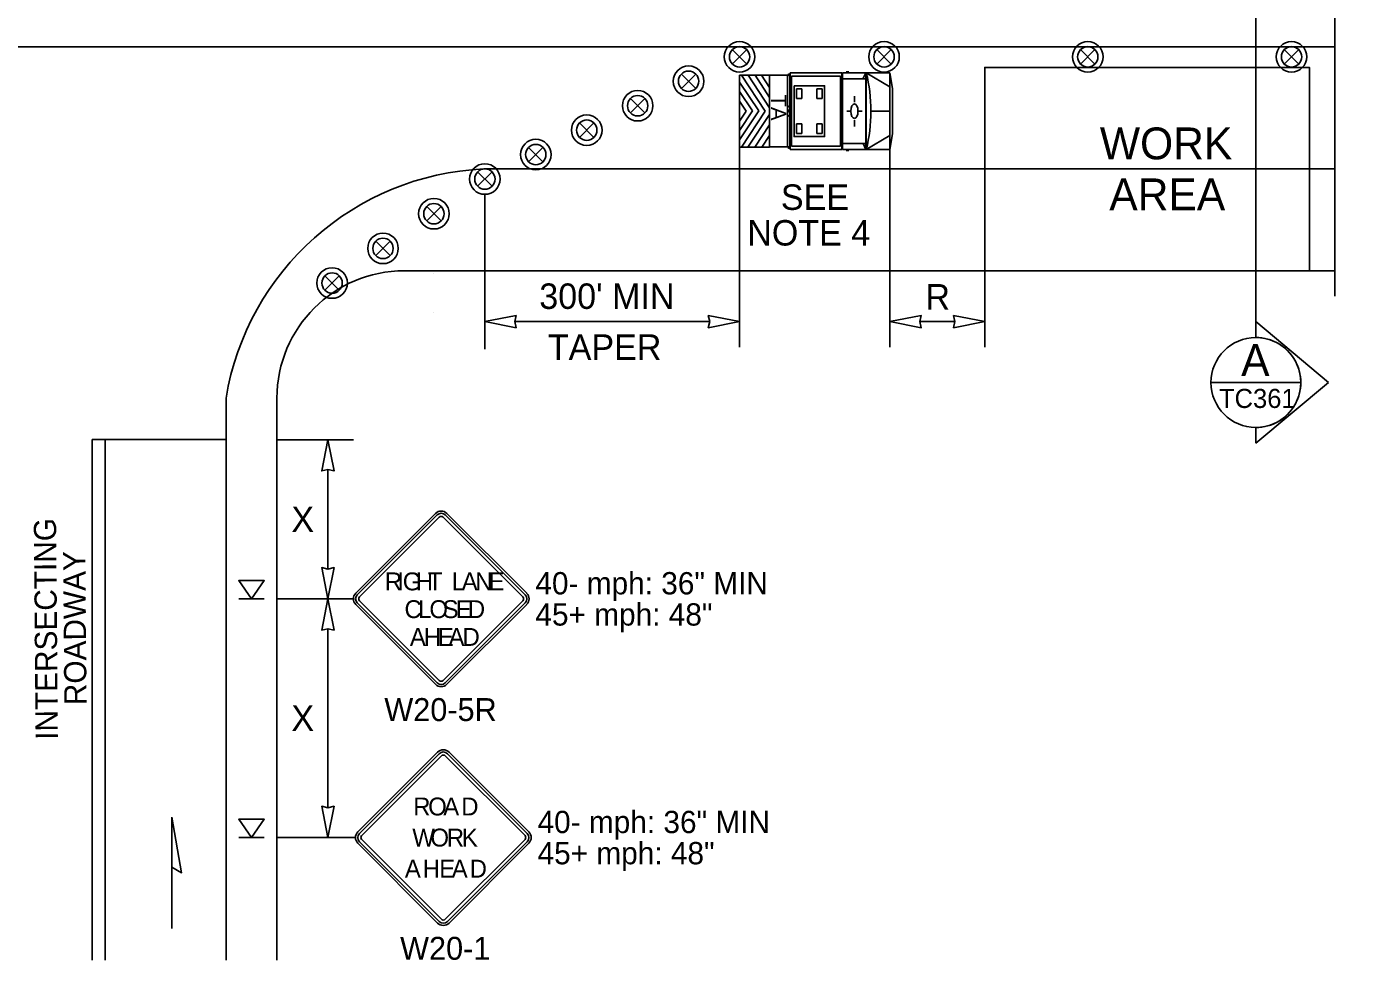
# Model space of a CAD drawing. Extents: x 99958 to 100176, y 99935 to 100011.
# Drawn here: x 100063.446 to 100067.635, y 100001.906 to 100004.839 of the extents above; entities that cross this region are included whole.
import ezdxf

# ---------------------------------------------------------------- set-up
doc = ezdxf.new("R2010")
doc.units = 0
for name, color, linetype in [('RD_ED_ShoulderPavedEdge', 7, 'Continuous'), ('RD_MK_LineDblYellowCenter', 7, 'Continuous'), ('RD_MK_LineEdgeWhite', 7, 'Continuous'), ('RD_MK_LineEdgeYellow', 7, 'Continuous'), ('RD_MK_LineLane', 7, 'Continuous'), ('RD_MK_LineStop', 7, 'Continuous'), ('SH_DE_DetailBody1Text', 7, 'Continuous'), ('SH_TI_WZSectionCut', 7, 'Continuous'), ('TR_SN_ConstructionSigns', 7, 'Continuous'), ('TR_WZ_PortableSignMountBlk-Org', 7, 'Continuous'), ('TR_WZ_TrafficSafetyDrum', 7, 'Continuous'), ('TR_WZ_TransportableAttenuator', 7, 'Continuous'), ('TR_WZ_WorkAreaLabel', 7, 'Continuous'), ('TR_WZ_WorkZoneDetails', 7, 'Continuous'), ('TR_WZ_WorkZoneTextCurrent', 7, 'Continuous')]:
    doc.layers.add(name, color=color, linetype=linetype)

msp = doc.modelspace()

# ---------------------------------------------------------------- linework, layer by layer
at = {"layer": 'RD_ED_ShoulderPavedEdge'}
msp.add_line((100064.6319, 100004.0724), (100067.555, 100004.0724), dxfattribs=at)
msp.add_lwpolyline([(100064.2319, 100001.9059), (100064.2319, 100003.6724)], dxfattribs=at)
msp.add_arc((100064.6319, 100003.6724), 0.4, 90, 180, dxfattribs=at)
at = {"layer": 'RD_MK_LineDblYellowCenter'}
for p, q in [((100063.6519, 100001.9059), (100063.6519, 100003.5424)), ((100063.6919, 100001.9059), (100063.6919, 100003.5424))]:
    msp.add_line(p, q, dxfattribs=at)
at = {"layer": 'RD_MK_LineEdgeWhite'}
msp.add_line((100064.0719, 100003.6724), (100064.0719, 100001.9059), dxfattribs=at)
msp.add_arc((100064.9219, 100003.5319), 0.8615, 92.6555, 170.6116, dxfattribs=at)
at = {"layer": 'RD_MK_LineEdgeYellow'}
msp.add_line((100064.8819, 100004.3924), (100067.555, 100004.3924), dxfattribs=at)
at = {"layer": 'RD_MK_LineLane'}
msp.add_lwpolyline([(100067.555, 100004.7764), (100060.32, 100004.7764)], dxfattribs=at)
at = {"layer": 'RD_MK_LineStop'}
msp.add_line((100064.0719, 100003.5424), (100063.6519, 100003.5424), dxfattribs=at)
at = {"layer": 'SH_TI_WZSectionCut'}
for p, q in [((100067.3069, 100005.1765), (100067.3069, 100003.9125)), ((100067.3069, 100003.9125), (100067.3069, 100003.8625)), ((100067.535, 100003.7213), (100067.3069, 100003.9125)), ((100067.3069, 100003.5302), (100067.535, 100003.7213)), ((100067.3069, 100003.5801), (100067.3069, 100003.5302))]:
    msp.add_line(p, q, dxfattribs=at)
msp.add_lwpolyline([(100067.1656, 100003.7213), (100067.4481, 100003.7213)], dxfattribs=at)
msp.add_circle((100067.3069, 100003.7213), 0.1412, dxfattribs=at)
msp.add_arc((100067.3069, 100003.7213), 0.1412, 269.9978, 90.0022, dxfattribs=at)
at = {"layer": 'TR_SN_ConstructionSigns'}
for p, q in [((100064.7299, 100003.3101), (100064.4794, 100003.0595)), ((100064.7349, 100003.3051), (100064.4843, 100003.0545)), ((100065.0113, 100003.0545), (100064.7608, 100003.3051)), ((100065.0163, 100003.0595), (100064.7657, 100003.3101)), ((100064.4913, 100003.0476), (100064.7419, 100003.2981)), ((100064.7538, 100003.2981), (100065.0044, 100003.0476)), ((100064.4794, 100003.0237), (100064.7299, 100002.7731)), ((100064.4843, 100003.0287), (100064.7349, 100002.7781)), ((100064.7419, 100002.7851), (100064.4913, 100003.0356)), ((100065.0044, 100003.0356), (100064.7538, 100002.7851)), ((100064.7608, 100002.7781), (100065.0113, 100003.0287)), ((100064.7657, 100002.7731), (100065.0163, 100003.0237)), ((100064.7366, 100002.5601), (100064.486, 100002.3095)), ((100064.7416, 100002.5551), (100064.491, 100002.3045)), ((100064.498, 100002.2976), (100064.7485, 100002.5481)), ((100064.7605, 100002.5481), (100065.0111, 100002.2976)), ((100065.018, 100002.3045), (100064.7674, 100002.5551)), ((100065.023, 100002.3095), (100064.7724, 100002.5601)), ((100064.486, 100002.2737), (100064.7366, 100002.0231)), ((100064.491, 100002.2787), (100064.7416, 100002.0281)), ((100064.7485, 100002.0351), (100064.498, 100002.2856)), ((100065.0111, 100002.2856), (100064.7605, 100002.0351)), ((100064.7674, 100002.0281), (100065.018, 100002.2787)), ((100064.7724, 100002.0231), (100065.023, 100002.2737))]:
    msp.add_line(p, q, dxfattribs=at)
for centre, radius, start, end in [((100064.7478, 100003.2922), 0.0253, 45, 135), ((100064.7478, 100003.2922), 0.0183, 45, 135), ((100064.7478, 100003.2922), 0.00844, 45, 135), ((100064.4973, 100003.0416), 0.0253, 135, 225), ((100064.4973, 100003.0416), 0.0183, 135, 225), ((100064.9984, 100003.0416), 0.0183, 315, 45), ((100064.9984, 100003.0416), 0.0253, 315, 45), ((100064.4973, 100003.0416), 0.00844, 135, 225), ((100064.9984, 100003.0416), 0.00844, 315, 45), ((100064.7478, 100002.791), 0.0253, 225, 315), ((100064.7478, 100002.791), 0.0183, 225, 315), ((100064.7478, 100002.791), 0.00844, 225, 315), ((100064.7545, 100002.5422), 0.0253, 45, 135), ((100064.7545, 100002.5422), 0.0183, 45, 135), ((100064.7545, 100002.5422), 0.00844, 45, 135), ((100064.5039, 100002.2916), 0.0253, 135, 225), ((100064.5039, 100002.2916), 0.0183, 135, 225), ((100064.5039, 100002.2916), 0.00844, 135, 225), ((100065.0051, 100002.2916), 0.00844, 315, 45), ((100065.0051, 100002.2916), 0.0183, 315, 45), ((100065.0051, 100002.2916), 0.0253, 315, 45), ((100064.7545, 100002.041), 0.0253, 225, 315), ((100064.7545, 100002.041), 0.0183, 225, 315), ((100064.7545, 100002.041), 0.00844, 225, 315)]:
    msp.add_arc(centre, radius, start, end, dxfattribs=at)
at = {"layer": 'TR_WZ_PortableSignMountBlk-Org'}
for p, q in [((100064.1919, 100003.0416), (100064.1119, 100003.0416)), ((100064.1919, 100002.2916), (100064.1119, 100002.2916))]:
    msp.add_line(p, q, dxfattribs=at)
for points in [[(100064.152, 100003.0416), (100064.1119, 100003.0991), (100064.1919, 100003.0991)], [(100064.152, 100002.2916), (100064.1119, 100002.3491), (100064.1919, 100002.3491)]]:
    msp.add_lwpolyline(points, close=True, dxfattribs=at)
at = {"layer": 'TR_WZ_TrafficSafetyDrum'}
for p, q in [((100065.7076, 100004.7671), (100065.6623, 100004.7218)), ((100065.6623, 100004.7671), (100065.7076, 100004.7218)), ((100066.1163, 100004.7671), (100066.1615, 100004.7218)), ((100066.1615, 100004.7671), (100066.1163, 100004.7218)), ((100066.7563, 100004.7671), (100066.8015, 100004.7218)), ((100066.8015, 100004.7671), (100066.7563, 100004.7218)), ((100067.3963, 100004.7671), (100067.4415, 100004.7218)), ((100067.4415, 100004.7671), (100067.3963, 100004.7218)), ((100065.5476, 100004.6903), (100065.5023, 100004.645)), ((100065.5023, 100004.6903), (100065.5476, 100004.645)), ((100065.3876, 100004.6135), (100065.3423, 100004.5682)), ((100065.3423, 100004.6135), (100065.3876, 100004.5682)), ((100065.2276, 100004.5367), (100065.1823, 100004.4914)), ((100065.1823, 100004.5367), (100065.2276, 100004.4914)), ((100065.0676, 100004.4599), (100065.0223, 100004.4146)), ((100065.0223, 100004.4599), (100065.0676, 100004.4146)), ((100064.9076, 100004.3831), (100064.8623, 100004.3378)), ((100064.8623, 100004.3831), (100064.9076, 100004.3378)), ((100064.7476, 100004.2742), (100064.7023, 100004.2289)), ((100064.7023, 100004.2742), (100064.7476, 100004.2289)), ((100064.5876, 100004.1653), (100064.5423, 100004.1201)), ((100064.5423, 100004.1653), (100064.5876, 100004.1201)), ((100064.4276, 100004.0564), (100064.3823, 100004.0112)), ((100064.3823, 100004.0564), (100064.4276, 100004.0112))]:
    msp.add_line(p, q, dxfattribs=at)
for centre, radius in [((100065.685, 100004.7445), 0.048), ((100065.685, 100004.7445), 0.048), ((100065.685, 100004.7445), 0.032), ((100066.1389, 100004.7445), 0.048), ((100066.1389, 100004.7445), 0.048), ((100066.1389, 100004.7445), 0.032), ((100066.7789, 100004.7445), 0.048), ((100066.7789, 100004.7445), 0.048), ((100066.7789, 100004.7445), 0.032), ((100067.4189, 100004.7445), 0.048), ((100067.4189, 100004.7445), 0.048), ((100067.4189, 100004.7445), 0.032), ((100065.525, 100004.6677), 0.048), ((100065.525, 100004.6677), 0.048), ((100065.525, 100004.6677), 0.032), ((100065.365, 100004.5909), 0.048), ((100065.365, 100004.5909), 0.048), ((100065.365, 100004.5909), 0.032), ((100065.205, 100004.5141), 0.048), ((100065.205, 100004.5141), 0.048), ((100065.205, 100004.5141), 0.032), ((100065.045, 100004.4373), 0.048), ((100065.045, 100004.4373), 0.048), ((100065.045, 100004.4373), 0.032), ((100064.885, 100004.3605), 0.048), ((100064.885, 100004.3605), 0.048), ((100064.885, 100004.3605), 0.032), ((100064.725, 100004.2516), 0.048), ((100064.725, 100004.2516), 0.048), ((100064.725, 100004.2516), 0.032), ((100064.565, 100004.1427), 0.048), ((100064.565, 100004.1427), 0.048), ((100064.565, 100004.1427), 0.032), ((100064.405, 100004.0338), 0.048), ((100064.405, 100004.0338), 0.048), ((100064.405, 100004.0338), 0.032)]:
    msp.add_circle(centre, radius, dxfattribs=at)
at = {"layer": 'TR_WZ_TransportableAttenuator'}
for p, q in [((100065.766, 100004.5739), (100065.6912, 100004.6866)), ((100065.6912, 100004.6866), (100065.7116, 100004.6866)), ((100065.6912, 100004.6866), (100065.766, 100004.5739)), ((100065.7116, 100004.6866), (100065.6912, 100004.6866)), ((100065.7116, 100004.6866), (100065.7793, 100004.5838)), ((100065.7793, 100004.5838), (100065.7116, 100004.6866)), ((100065.7793, 100004.6171), (100065.7337, 100004.6866)), ((100065.7337, 100004.6866), (100065.7541, 100004.6866)), ((100065.7541, 100004.6866), (100065.7337, 100004.6866)), ((100065.7337, 100004.6866), (100065.7793, 100004.6171)), ((100065.7541, 100004.6866), (100065.7793, 100004.6484)), ((100065.7793, 100004.6484), (100065.7541, 100004.6866)), ((100065.7793, 100004.4613), (100065.7793, 100004.6866)), ((100065.8437, 100004.6866), (100065.7793, 100004.6866)), ((100065.8396, 100004.6897), (100065.8432, 100004.6897)), ((100065.8432, 100004.6897), (100065.8432, 100004.4576)), ((100065.8437, 100004.6937), (100066.0062, 100004.6937)), ((100065.8437, 100004.6937), (100065.8437, 100004.4537)), ((100065.8437, 100004.6862), (100065.8437, 100004.4613)), ((100066.0062, 100004.6937), (100066.0062, 100004.4537)), ((100066.0084, 100004.6937), (100066.0084, 100004.4537)), ((100066.1576, 100004.6937), (100066.0084, 100004.6937)), ((100066.0288, 100004.6971), (100066.0198, 100004.6971)), ((100066.0817, 100004.6937), (100066.0722, 100004.6751)), ((100066.0817, 100004.6937), (100066.0817, 100004.4537)), ((100066.083, 100004.6937), (100066.083, 100004.4537)), ((100066.1576, 100004.6497), (100066.083, 100004.6937)), ((100066.1576, 100004.6937), (100066.1576, 100004.4537)), ((100066.1576, 100004.6937), (100066.165, 100004.6452)), ((100065.685, 100004.6651), (100065.7451, 100004.5746)), ((100065.685, 100004.636), (100065.685, 100004.6651)), ((100065.7451, 100004.5746), (100065.685, 100004.6651)), ((100065.685, 100004.6651), (100065.685, 100004.636)), ((100065.7793, 100004.6484), (100065.7793, 100004.6171)), ((100065.7793, 100004.6171), (100065.7793, 100004.6484)), ((100065.8361, 100004.6824), (100065.8361, 100004.4649)), ((100065.8483, 100004.6841), (100065.8483, 100004.4633)), ((100065.8483, 100004.6841), (100066.0016, 100004.6841)), ((100066.0016, 100004.6841), (100066.0016, 100004.4633)), ((100066.0817, 100004.6751), (100066.0084, 100004.6751)), ((100066.165, 100004.6452), (100066.165, 100004.5021)), ((100065.7258, 100004.5749), (100065.685, 100004.636)), ((100065.685, 100004.636), (100065.7258, 100004.5749)), ((100065.685, 100004.605), (100065.7058, 100004.574)), ((100065.685, 100004.5426), (100065.685, 100004.605)), ((100065.7058, 100004.574), (100065.685, 100004.605)), ((100065.685, 100004.605), (100065.685, 100004.5426)), ((100066.0459, 100004.6212), (100066.0459, 100004.6018)), ((100065.685, 100004.5135), (100065.7258, 100004.5749)), ((100065.7258, 100004.5749), (100065.685, 100004.5135)), ((100065.7451, 100004.5746), (100065.685, 100004.484)), ((100065.685, 100004.484), (100065.7451, 100004.5746)), ((100065.7058, 100004.574), (100065.685, 100004.5426)), ((100065.685, 100004.5426), (100065.7058, 100004.574)), ((100065.6911, 100004.4611), (100065.766, 100004.5739)), ((100065.766, 100004.5739), (100065.6911, 100004.4611)), ((100065.7793, 100004.5638), (100065.7112, 100004.4611)), ((100065.7112, 100004.4611), (100065.7793, 100004.5638)), ((100065.7793, 100004.5838), (100065.7793, 100004.5638)), ((100065.7793, 100004.5638), (100065.7793, 100004.5838)), ((100065.8361, 100004.5906), (100065.8432, 100004.5861)), ((100065.8361, 100004.5568), (100065.8432, 100004.5613)), ((100065.838, 100004.5737), (100065.8413, 100004.5737)), ((100065.8396, 100004.577), (100065.8396, 100004.5703)), ((100066.022, 100004.5738), (100066.032, 100004.5738)), ((100066.0347, 100004.5732), (100066.0347, 100004.5732)), ((100066.0697, 100004.5738), (100066.0597, 100004.5738)), ((100066.1576, 100004.5737), (100066.0977, 100004.5737)), ((100065.7332, 100004.4611), (100065.7793, 100004.5306)), ((100065.7793, 100004.5306), (100065.7332, 100004.4611)), ((100065.7793, 100004.5306), (100065.7793, 100004.4974)), ((100065.7793, 100004.4974), (100065.7793, 100004.5306)), ((100066.0459, 100004.5261), (100066.0459, 100004.5455)), ((100065.685, 100004.484), (100065.685, 100004.5135)), ((100065.685, 100004.5135), (100065.685, 100004.484)), ((100065.7793, 100004.4974), (100065.7548, 100004.4611)), ((100065.7548, 100004.4611), (100065.7793, 100004.4974)), ((100066.1576, 100004.4976), (100066.083, 100004.4537)), ((100066.1576, 100004.4537), (100066.165, 100004.5021)), ((100065.7112, 100004.4611), (100065.6911, 100004.4611)), ((100065.6911, 100004.4611), (100065.7112, 100004.4611)), ((100065.7548, 100004.4611), (100065.7332, 100004.4611)), ((100065.7332, 100004.4611), (100065.7548, 100004.4611)), ((100065.8437, 100004.4613), (100065.7793, 100004.4613)), ((100065.8396, 100004.4576), (100065.8432, 100004.4576)), ((100065.8437, 100004.4537), (100066.0062, 100004.4537)), ((100065.8483, 100004.4633), (100066.0016, 100004.4633)), ((100066.0817, 100004.4723), (100066.0084, 100004.4723)), ((100066.1576, 100004.4537), (100066.0084, 100004.4537)), ((100066.0288, 100004.4503), (100066.0198, 100004.4503)), ((100066.0738, 100004.4723), (100066.0817, 100004.4537))]:
    msp.add_line(p, q, dxfattribs=at)
for points in [[(100065.7793, 100004.4611), (100065.685, 100004.4611), (100065.685, 100004.6866), (100065.7793, 100004.6866)], [(100065.8563, 100004.6537), (100065.9523, 100004.6537), (100065.9523, 100004.4937), (100065.8563, 100004.4937)], [(100065.8643, 100004.6437), (100065.8803, 100004.6437), (100065.8803, 100004.6137), (100065.8643, 100004.6137)], [(100065.9443, 100004.6437), (100065.9283, 100004.6437), (100065.9283, 100004.6137), (100065.9443, 100004.6137)], [(100065.8643, 100004.5337), (100065.8803, 100004.5337), (100065.8803, 100004.5037), (100065.8643, 100004.5037)], [(100065.9443, 100004.5337), (100065.9283, 100004.5337), (100065.9283, 100004.5037), (100065.9443, 100004.5037)]]:
    msp.add_lwpolyline(points, close=True, dxfattribs=at)
msp.add_lwpolyline([(100065.7793, 100004.6866), (100065.685, 100004.6866), (100065.685, 100004.4611), (100065.7793, 100004.4613)], dxfattribs=at)
for centre, major_axis, start_param, end_param in [((100065.8396, 100004.6824), (0, 0.00732), 6.283185, 7.853982), ((100065.9764, 100004.5736), (0, 0.2519), 4.215852, 5.209111), ((100065.8396, 100004.4649), (0, -0.00732), 4.712389, 6.283185)]:
    msp.add_ellipse(centre, major_axis=major_axis, ratio=0.481608, start_param=start_param, end_param=end_param, dxfattribs=at)
for centre, major_axis in [((100065.8396, 100004.5737), (0, -0.00338)), ((100066.0459, 100004.5737), (0, -0.0231))]:
    msp.add_ellipse(centre, major_axis=major_axis, ratio=0.481608, dxfattribs=at)
at = {"layer": 'TR_WZ_WorkZoneDetails'}
for p, q in [((100065.685, 100004.4611), (100065.685, 100003.8325)), ((100066.1576, 100004.4537), (100066.1576, 100003.8325)), ((100064.885, 100004.3125), (100064.885, 100003.8258)), ((100064.7227, 100004.0646), (100064.7227, 100004.0646)), ((100064.7227, 100004.0646), (100064.7227, 100004.0646)), ((100066.4554, 100004.0724), (100066.4554, 100003.8325)), ((100064.7227, 100003.9403), (100064.7227, 100003.9403)), ((100064.7227, 100003.9403), (100064.7227, 100003.9403)), ((100064.9787, 100003.9125), (100065.5912, 100003.9125)), ((100066.3616, 100003.9125), (100066.2514, 100003.9125)), ((100064.2319, 100003.5416), (100064.4719, 100003.5416)), ((100064.3919, 100003.1353), (100064.3919, 100003.4479)), ((100064.2319, 100003.0416), (100064.4719, 100003.0416)), ((100064.3919, 100002.3853), (100064.3919, 100002.9479)), ((100064.2319, 100002.2916), (100064.4786, 100002.2916)), ((100063.9015, 100002.1988), (100063.9015, 100002.0059))]:
    msp.add_line(p, q, dxfattribs=at)
msp.add_lwpolyline([(100067.555, 100003.9924), (100067.555, 100005.083), (100067.635, 100005.083), (100067.475, 100005.2379), (100067.555, 100005.2379), (100067.555, 100006.3285)], dxfattribs=at)
for points in [[(100066.4554, 100004.0724), (100066.4554, 100004.7114), (100067.475, 100004.7114), (100067.475, 100004.0724)], [(100064.885, 100003.9125), (100064.9832, 100003.9317), (100064.9787, 100003.9125), (100064.9832, 100003.8932)], [(100065.685, 100003.9125), (100065.5867, 100003.9317), (100065.5912, 100003.9125), (100065.5867, 100003.8932)], [(100066.1576, 100003.9125), (100066.2559, 100003.9317), (100066.2514, 100003.9125), (100066.2559, 100003.8932)], [(100066.4554, 100003.9125), (100066.3571, 100003.9317), (100066.3616, 100003.9125), (100066.3571, 100003.8932)], [(100064.3919, 100003.5416), (100064.3727, 100003.4433), (100064.3919, 100003.4479), (100064.4112, 100003.4433)], [(100064.3919, 100003.0416), (100064.3727, 100003.1399), (100064.3919, 100003.1353), (100064.4112, 100003.1399)], [(100064.3919, 100003.0416), (100064.3727, 100002.9433), (100064.3919, 100002.9479), (100064.4112, 100002.9433)], [(100064.3919, 100002.2916), (100064.3727, 100002.3899), (100064.3919, 100002.3853), (100064.4112, 100002.3899)], [(100063.9015, 100002.356), (100063.9323, 100002.181), (100063.9015, 100002.1988)]]:
    msp.add_lwpolyline(points, close=True, dxfattribs=at)

# ---------------------------------------------------------------- texts
at = {"layer": 'SH_DE_DetailBody1Text'}
for s, p in [('INTERSECTING', (100063.5437, 100002.5989)), ('ROADWAY', (100063.6339, 100002.7079))]:
    msp.add_text(s, height=0.07, rotation=90.4626, dxfattribs=at).set_placement(p)
at = {"layer": 'SH_TI_WZSectionCut'}
for s, height, rotation, p in [('A', 0.1, 0.01, (100067.2606, 100003.7419)), ('TC361', 0.06, 360, (100067.191, 100003.6413))]:
    msp.add_text(s, height=height, rotation=rotation, dxfattribs=at).set_placement(p)
at = {"layer": 'TR_SN_ConstructionSigns'}
for s, p in [('R', (100064.5706, 100003.0683)), ('I', (100064.61, 100003.0683)), ('G', (100064.6271, 100003.0683)), ('H', (100064.6679, 100003.0683)), ('T', (100064.7058, 100003.0683)), ('L', (100064.7807, 100003.0683)), ('A', (100064.8122, 100003.0683)), ('N', (100064.8547, 100003.0683)), ('E', (100064.8963, 100003.0683)), ('C', (100064.6325, 100002.9811)), ('L', (100064.6753, 100002.9811)), ('O', (100064.7107, 100002.9811)), ('S', (100064.7523, 100002.9811)), ('E', (100064.7934, 100002.9811)), ('D', (100064.8316, 100002.9811)), ('A', (100064.6494, 100002.8939)), ('H', (100064.6933, 100002.8939)), ('E', (100064.7371, 100002.8939)), ('A', (100064.7709, 100002.8939)), ('D', (100064.8148, 100002.8939)), ('R', (100064.6599, 100002.3611)), ('O', (100064.7069, 100002.3611)), ('A', (100064.7543, 100002.3611)), ('D', (100064.8108, 100002.3611)), ('W', (100064.657, 100002.2635)), ('O', (100064.7139, 100002.2635)), ('R', (100064.7654, 100002.2635)), ('K', (100064.8126, 100002.2635)), ('A', (100064.6336, 100002.1658)), ('H', (100064.6898, 100002.1658)), ('E', (100064.7416, 100002.1658)), ('A', (100064.7809, 100002.1658)), ('D', (100064.8372, 100002.1658))]:
    msp.add_text(s, height=0.0562, dxfattribs=at).set_placement(p)
for s, p in [('W20-5R', (100064.5692, 100002.6577)), ('W20-1', (100064.6187, 100001.9077))]:
    msp.add_text(s, height=0.072, rotation=360, dxfattribs=at).set_placement(p)
at = {"layer": 'TR_WZ_TransportableAttenuator'}
msp.add_text('TA', height=0.048, rotation=270, dxfattribs=at).set_placement((100065.7837, 100004.6263))
at = {"layer": 'TR_WZ_WorkAreaLabel'}
for s, p in [('WORK', (100066.8169, 100004.4225)), ('AREA', (100066.8465, 100004.2624))]:
    msp.add_text(s, height=0.1, dxfattribs=at).set_placement(p)
at = {"layer": 'TR_WZ_WorkZoneDetails'}
for s, p in [('40- mph: 36" MIN', (100065.0437, 100003.0556)), ('45+ mph: 48"', (100065.0437, 100002.9576)), ('40- mph: 36" MIN', (100065.0504, 100002.3056)), ('45+ mph: 48"', (100065.0504, 100002.2076))]:
    msp.add_text(s, height=0.07, dxfattribs=at).set_placement(p)
at = {"layer": 'TR_WZ_WorkZoneTextCurrent'}
for s, p in [('SEE', (100065.8148, 100004.2636)), ('NOTE 4', (100065.7092, 100004.1516)), ("300' MIN", (100065.0559, 100003.9525)), ('R', (100066.2689, 100003.9505)), ('TAPER', (100065.0829, 100003.7925)), ('X', (100064.2772, 100003.2516)), ('X', (100064.2772, 100002.6266))]:
    msp.add_text(s, height=0.08, dxfattribs=at).set_placement(p)

doc.saveas('drawing.dxf')
